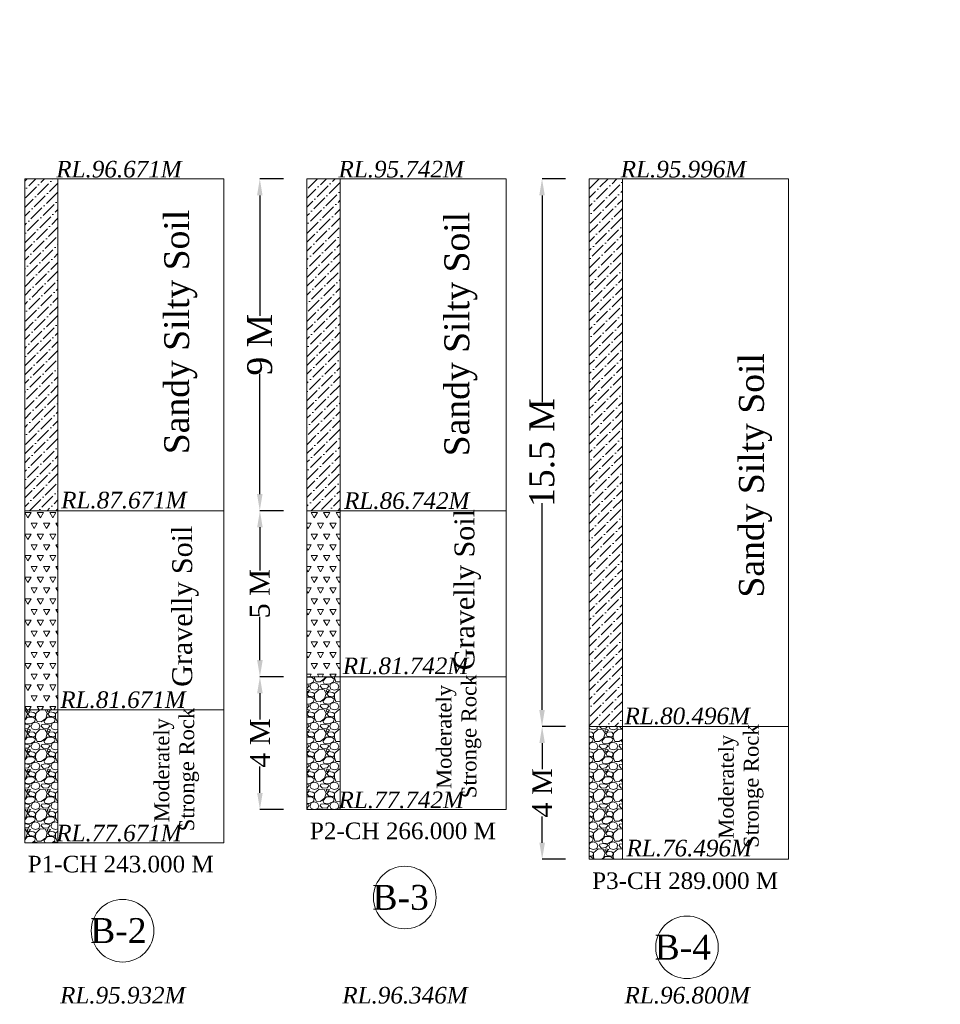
# Model space of a CAD drawing. Header units: millimetres. Extents: x -20950785 to 389010297, y -11535949 to 14056629.
# Tile 345 of 654: x 14622431 to 14677882, y -2496809 to -2437486. Entities that reach past the tile are written whole.
import ezdxf

# ---------------------------------------------------------------- set-up
doc = ezdxf.new("R2010")
doc.units = ezdxf.units.MM
doc.header["$LTSCALE"] = 60
doc.header["$MEASUREMENT"] = 0
doc.styles.add('PDF Arial Bold', font='times.ttf')
doc.dimstyles.get("Standard").update_dxf_attribs({"dimtxt": 400, "dimasz": 215, "dimexe": 0.18, "dimexo": 0.0625, "dimgap": 0.09, "dimtad": 0, "dimtih": 1, "dimtoh": 1, "dimdec": 0, "dimzin": 4, "dimdsep": 46, "dimtxsty": 'Standard', "dimblk": 'OPEN90', "dimcen": 0, "dimadec": 0, "dimazin": 1, "dimtfac": 1, "dimtdec": 0, "dimtix": 1, "dimtofl": 0, "dimtmove": 0, "dimatfit": 3, "dimldrblk": 'OPEN30', "dimfxl": 1, "dimtolj": 1, "dimtzin": 0, "dimarcsym": 0})
pattern_1 = [(228.0127875, (1615041.08, -1041255.94), (-9600, -10800), [161.4432, -15982.90566]), (184.96974073, (1614933.08, -1041375.937), (14400, 1200), [277.0416, -27427.10971]), (132.5104471, (1614657.08, -1041399.94), (12000, -13200), [195.3456, -19339.23912]), (267.273689, (1614189.08, -1041699.937), (1200, 24000), [252.2856, -24976.26965]), (292.8336542, (1614177.08, -1041951.937), (-6000, 14400), [247.386, -24491.24775]), (357.273689, (1614273.08, -1042179.937), (-24000, 1200), [252.2856, -24976.26965]), (37.69424047, (1614525.08, -1042191.937), (-15600, -12000), [333.6348, -33029.81826]), (72.25532837, (1614789.08, -1041987.937), (8400, 26400), [314.9856, -31183.5858]), (121.4295656, (1614885.08, -1041687.937), (-9600, 15600), [253.14, -25060.88773]), (175.2363583, (1614753.08, -1041471.94), (13200, -1200), [288.9984, -14160.9151]), (222.3974378, (1614465.08, -1041447.937), (-14400, -13200), [373.7376, -37000.05001]), (138.8140748, (1615377.08, -1041711.94), (-8400, 7200), [127.5612, -12628.61378]), (171.4692344, (1615281.08, -1041627.937), (15600, -2400), [242.6844, -24025.8137]), (225, (1615041.1, -1041591.9), (-1e-13, -1200), [169.7052, -1527.35107]), (203.1985905, (1614957.08, -1041447.94), (6000, 2400), [91.3896, -9047.53813]), (291.8014095, (1614873.08, -1041483.94), (-1200, 3600), [129.2436, -6332.95417]), (30.9637565, (1614921.08, -1041603.94), (3600, 2400), [209.9148, -6787.22747]), (161.5650512, (1615101.08, -1041495.94), (2400, -1200), [151.7892, -3642.94399]), (16.38954033, (1614177.08, -1041483.937), (12000, 3600), [212.64, -21051.41418]), (70.34617594, (1614381.08, -1041423.94), (-4800, -13200), [178.3932, -17660.8893]), (293.1985905, (1615101.08, -1041255.94), (-2400, 6000), [182.778, -8956.14973]), (343.61045967, (1615173.08, -1041423.937), (-12000, 3600), [212.64, -21051.41418]), (339.4439548, (1614177.08, -1042227.94), (-6000, 2400), [205.056, -10047.74849]), (294.7751406, (1614369.08, -1042299.94), (-6000, 13200), [171.8136, -17009.57168]), (66.8014095, (1615113.08, -1042455.94), (2400, 6000), [182.778, -8956.14973]), (17.35402464, (1615185.08, -1042287.94), (-15600, -4800), [201.1572, -19914.50834]), (69.4439548, (1614525.08, -1042455.94), (-2400, -6000), [102.528, -10150.27649]), (101.3099325, (1615041.08, -1042455.94), (-1200, 4800), [61.188, -6057.63542]), (165.9637565, (1615029.08, -1042395.94), (3600, -1200), [247.386, -4700.34075]), (186.00900596, (1614789.08, -1042335.937), (12000, 1200), [229.26, -22696.70781]), (303.6900675, (1614921.08, -1041711.94), (-1200, 2400), [173.0664, -4153.59513]), (353.1572266, (1615017.08, -1041855.937), (20400, -2400), [302.1528, -29913.07515]), (60.9453959, (1615317.08, -1041891.94), (-4800, -8400), [123.5472, -12231.20897]), (90, (1615377.1, -1041783.9), (-1200, 1200), [72, -1128]), (120.2564372, (1614765.08, -1042299.94), (4800, -8400), [166.7088, -16504.22399]), (48.0127875, (1614681.08, -1042155.94), (9600, 10800), [322.8864, -15821.46246]), (0, (1614897.1, -1041915.9), (1200, 1200), [312, -888]), (325.3048465, (1615209.08, -1041915.94), (12000, -8400), [189.7368, -18783.92916]), (254.0546041, (1615365.08, -1042023.94), (-1200, -4800), [174.7224, -8561.40947]), (207.64597536, (1615317.08, -1042191.937), (-22800, -12000), [284.478, -28163.36902]), (175.42607874, (1615065.08, -1042323.937), (-15600, 1200), [300.9588, -29794.88809])]
pattern_2 = [(45, (1614177.08, -1042455.94), (198.873782, 729.203868), [937.5, -187.5, 0, -187.5])]
pattern_3 = [(60, (1614177.1, -1042455.94), (-375, 649.519052), [375, -375]), (120, (1614177.1, -1042455.94), (-750, 4e-07), [375, -375]), (0, (1613989.6, -1042131.2), (375, 649.519052), [375, -375])]

# ---------------------------------------------------------------- blocks, each defined once
blk = doc.blocks.new('*D1909')
at = {"color": 0, "linetype": 'Continuous', "lineweight": -2, "ltscale": 2, "transparency": 16777216}
for p, q in [((14638312, -2447071), (14636892, -2447071)), ((14636893, -2448071), (14636893, -2455323)), ((14636893, -2466071), (14636893, -2458820)), ((14638312, -2467071), (14636892, -2467071))]:
    blk.add_line(p, q, dxfattribs=at)
at = {"color": 0, "linetype": 'Continuous', "lineweight": 9, "ltscale": 2, "transparency": 16777216}
for points in [[(14636726, -2448071), (14637059, -2448071), (14636893, -2447071)], [(14636726, -2466071), (14637059, -2466071), (14636893, -2467071)]]:
    blk.add_solid(points, dxfattribs=at)
at = {"layer": 'Defpoints', "color": 0, "linetype": 'Continuous', "lineweight": 9, "ltscale": 2, "transparency": 16777216}
for p in [(14638312, -2447071), (14636893, -2467071), (14638312, -2467071)]:
    blk.add_point(p, dxfattribs=at)
at = {"color": 0, "linetype": 'Continuous', "lineweight": 9, "ltscale": 2, "transparency": 16777216, "insert": (14636893, -2457071), "char_height": 1500, "attachment_point": 5, "rotation": 90, "style": 'PDF Arial Bold'}
blk.add_mtext('\\A1;9 M', dxfattribs=at)
blk = doc.blocks.new('*D1910')
at = {"color": 0, "linetype": 'Continuous', "lineweight": -2, "ltscale": 2, "transparency": 16777216}
for p, q in [((14655312, -2447071), (14653892, -2447071)), ((14653893, -2448071), (14653893, -2460525)), ((14653893, -2479071), (14653893, -2466618)), ((14655316, -2480071), (14653892, -2480071))]:
    blk.add_line(p, q, dxfattribs=at)
at = {"color": 0, "linetype": 'Continuous', "lineweight": 9, "ltscale": 2, "transparency": 16777216}
for points in [[(14653726, -2448071), (14654059, -2448071), (14653893, -2447071)], [(14653726, -2479071), (14654059, -2479071), (14653893, -2480071)]]:
    blk.add_solid(points, dxfattribs=at)
at = {"layer": 'Defpoints', "color": 0, "linetype": 'Continuous', "lineweight": 9, "ltscale": 2, "transparency": 16777216}
for p in [(14655312, -2447071), (14653893, -2480071), (14655316, -2480071)]:
    blk.add_point(p, dxfattribs=at)
at = {"color": 0, "linetype": 'Continuous', "lineweight": 9, "ltscale": 2, "transparency": 16777216, "insert": (14653893, -2463571), "char_height": 1500, "attachment_point": 5, "rotation": 90, "style": 'PDF Arial Bold'}
blk.add_mtext('\\A1;15.5 M', dxfattribs=at)
blk = doc.blocks.new('*D1916')
at = {"color": 0, "linetype": 'Continuous', "lineweight": -2, "ltscale": 2, "transparency": 16777216}
for p, q in [((14638316, -2477071), (14636900, -2477071)), ((14636900, -2478071), (14636900, -2479652)), ((14636900, -2484071), (14636900, -2482491)), ((14638316, -2485071), (14636900, -2485071))]:
    blk.add_line(p, q, dxfattribs=at)
at = {"color": 0, "linetype": 'Continuous', "lineweight": 9, "ltscale": 2, "transparency": 16777216}
for points in [[(14636733, -2478071), (14637067, -2478071), (14636900, -2477071)], [(14636733, -2484071), (14637067, -2484071), (14636900, -2485071)]]:
    blk.add_solid(points, dxfattribs=at)
at = {"layer": 'Defpoints', "color": 0, "linetype": 'Continuous', "lineweight": 9, "ltscale": 2, "transparency": 16777216}
for p in [(14638316, -2477071), (14636900, -2485071), (14638316, -2485071)]:
    blk.add_point(p, dxfattribs=at)
at = {"color": 0, "linetype": 'Continuous', "lineweight": 9, "ltscale": 2, "transparency": 16777216, "insert": (14636900, -2481071), "char_height": 1200, "attachment_point": 5, "rotation": 90, "style": 'PDF Arial Bold'}
blk.add_mtext('\\A1;4 M', dxfattribs=at)
blk = doc.blocks.new('*D1917')
at = {"color": 0, "linetype": 'Continuous', "lineweight": -2, "ltscale": 2, "transparency": 16777216}
for p, q in [((14655316, -2480071), (14653900, -2480071)), ((14653900, -2481071), (14653900, -2482652)), ((14653900, -2487071), (14653900, -2485491)), ((14655316, -2488071), (14653900, -2488071))]:
    blk.add_line(p, q, dxfattribs=at)
at = {"color": 0, "linetype": 'Continuous', "lineweight": 9, "ltscale": 2, "transparency": 16777216}
for points in [[(14653733, -2481071), (14654067, -2481071), (14653900, -2480071)], [(14653733, -2487071), (14654067, -2487071), (14653900, -2488071)]]:
    blk.add_solid(points, dxfattribs=at)
at = {"layer": 'Defpoints', "color": 0, "linetype": 'Continuous', "lineweight": 9, "ltscale": 2, "transparency": 16777216}
for p in [(14655316, -2480071), (14653900, -2488071), (14655316, -2488071)]:
    blk.add_point(p, dxfattribs=at)
at = {"color": 0, "linetype": 'Continuous', "lineweight": 9, "ltscale": 2, "transparency": 16777216, "insert": (14653900, -2484071), "char_height": 1200, "attachment_point": 5, "rotation": 90, "style": 'PDF Arial Bold'}
blk.add_mtext('\\A1;4 M', dxfattribs=at)
blk = doc.blocks.new('*D1923')
at = {"color": 0, "linetype": 'Continuous', "lineweight": -2, "ltscale": 2, "transparency": 16777216}
for p, q in [((14638316, -2467071), (14636900, -2467071)), ((14636900, -2468071), (14636900, -2470680)), ((14636900, -2476071), (14636900, -2473463)), ((14638316, -2477071), (14636900, -2477071))]:
    blk.add_line(p, q, dxfattribs=at)
at = {"color": 0, "linetype": 'Continuous', "lineweight": 9, "ltscale": 2, "transparency": 16777216}
for points in [[(14636733, -2468071), (14637067, -2468071), (14636900, -2467071)], [(14636733, -2476071), (14637067, -2476071), (14636900, -2477071)]]:
    blk.add_solid(points, dxfattribs=at)
at = {"layer": 'Defpoints', "color": 0, "linetype": 'Continuous', "lineweight": 9, "ltscale": 2, "transparency": 16777216}
for p in [(14638316, -2467071), (14636900, -2477071), (14638316, -2477071)]:
    blk.add_point(p, dxfattribs=at)
at = {"color": 0, "linetype": 'Continuous', "lineweight": 9, "ltscale": 2, "transparency": 16777216, "insert": (14636900, -2472071), "char_height": 1200, "attachment_point": 5, "rotation": 90, "style": 'PDF Arial Bold'}
blk.add_mtext('\\A1;5 M', dxfattribs=at)

msp = doc.modelspace()

# ---------------------------------------------------------------- hatches: boundary and pattern name
at = {"linetype": 'Continuous', "lineweight": 9, "ltscale": 2}
h = msp.add_hatch(dxfattribs=at)
h.set_pattern_fill('ANSI36', scale=3000)
h.set_pattern_definition(pattern_2)
h.paths.add_polyline_path([(14624732.58, -2447071.44), (14622732.58, -2447071.44), (14622732.58, -2467071.44), (14624732.58, -2467071.44)])
h = msp.add_hatch(dxfattribs=at)
h.set_pattern_fill('ANSI36', scale=3000)
h.set_pattern_definition(pattern_2)
h.paths.add_polyline_path([(14641732.58, -2447071.44), (14639732.58, -2447071.44), (14639732.58, -2467071.44), (14641732.58, -2467071.44)])
h = msp.add_hatch(dxfattribs=at)
h.set_pattern_fill('ANSI36', scale=3000)
h.set_pattern_definition(pattern_2)
h.paths.add_polyline_path([(14658732.58, -2447071.44), (14656732.58, -2447071.44), (14656732.58, -2480071.44), (14658732.58, -2480071.44)])
h = msp.add_hatch(dxfattribs=at)
h.set_pattern_fill('TRIANG', scale=2000)
h.set_pattern_definition(pattern_3)
h.paths.add_polyline_path([(14624732.58, -2467071.44), (14622732.58, -2467071.44), (14622732.58, -2479071.44), (14624732.58, -2479071.44)])
h = msp.add_hatch(dxfattribs=at)
h.set_pattern_fill('TRIANG', scale=2000)
h.set_pattern_definition(pattern_3)
h.paths.add_polyline_path([(14641732.58, -2467071.44), (14639732.58, -2467071.44), (14639732.58, -2477071.44), (14641732.58, -2477071.44)])
h = msp.add_hatch(dxfattribs=at)
h.set_pattern_fill('GRAVEL', scale=1200)
h.set_pattern_definition(pattern_1)
h.paths.add_polyline_path([(14641732.58, -2477071.44), (14639732.58, -2477071.44), (14639732.58, -2485071.44), (14641732.58, -2485071.44)])
h.paths.add_polyline_path([(14641384.75, -2485560.83), (14649435.58, -2485560.83), (14649435.58, -2483425.65), (14641384.75, -2483425.65)], flags=9)
h = msp.add_hatch(dxfattribs=at)
h.set_pattern_fill('GRAVEL', scale=1200)
h.set_pattern_definition(pattern_1)
h.paths.add_polyline_path([(14624732.58, -2479071.44), (14622732.58, -2479071.44), (14622732.58, -2487071.44), (14624732.58, -2487071.44)])
h.paths.add_polyline_path([(14624384.75, -2487560.83), (14632435.58, -2487560.83), (14632435.58, -2485425.65), (14624384.75, -2485425.65)], flags=9)
h = msp.add_hatch(dxfattribs=at)
h.set_pattern_fill('GRAVEL', scale=1200)
h.set_pattern_definition(pattern_1)
h.paths.add_polyline_path([(14656732.58, -2488071.44), (14658732.58, -2488071.44), (14658732.58, -2480071.44), (14656732.58, -2480071.44)])
h.paths.add_polyline_path([(14658731.62, -2488464.53), (14666782.45, -2488464.53), (14666782.45, -2486329.35), (14658731.62, -2486329.35)], flags=9)

# ---------------------------------------------------------------- linework, layer by layer
at = {"color": 7, "linetype": 'Continuous', "lineweight": 9, "ltscale": 2}
for p, q in [((14622732.58, -2447071.44), (14622732.58, -2487071.44)), ((14634732.58, -2447071.44), (14622732.58, -2447071.44)), ((14624732.58, -2487071.44), (14624732.58, -2447071.44)), ((14634732.58, -2487071.44), (14634732.58, -2447071.44)), ((14639732.58, -2447071.44), (14639732.58, -2485071.44)), ((14651732.58, -2447071.44), (14639732.58, -2447071.44)), ((14641732.58, -2485071.44), (14641732.58, -2447071.44)), ((14651732.58, -2485071.44), (14651732.58, -2447071.44)), ((14656732.58, -2447071.44), (14656732.58, -2488071.44)), ((14668732.58, -2447071.44), (14656732.58, -2447071.44)), ((14658732.58, -2488071.44), (14658732.58, -2447071.44)), ((14668732.58, -2488071.44), (14668732.58, -2447071.44)), ((14622732.58, -2467071.44), (14634732.58, -2467071.44)), ((14639732.58, -2467071.44), (14651732.58, -2467071.44)), ((14639732.58, -2477071.44), (14651732.58, -2477071.44)), ((14622732.58, -2479071.44), (14634732.58, -2479071.44)), ((14656732.58, -2480071.44), (14668732.58, -2480071.44)), ((14639732.58, -2485071.44), (14641732.58, -2485071.44)), ((14639732.58, -2485071.44), (14651732.58, -2485071.44)), ((14622732.58, -2487071.44), (14624732.58, -2487071.44)), ((14622732.58, -2487071.44), (14634732.58, -2487071.44)), ((14656732.58, -2488071.44), (14658732.58, -2488071.44)), ((14656732.58, -2488071.44), (14668732.58, -2488071.44))]:
    msp.add_line(p, q, dxfattribs=at)
for centre, radius in [((14746250.9, -2442527.94), 347474.95), ((14645625.58, -2490375.19), 1886.25), ((14628625.58, -2492375.19), 1886.25), ((14662625.58, -2493375.19), 1886.25)]:
    msp.add_circle(centre, radius, dxfattribs=at)

# ---------------------------------------------------------------- texts
at = {"color": 7, "linetype": 'Continuous', "lineweight": 9, "ltscale": 2, "attachment_point": 1, "rotation": 90, "style": 'PDF Arial Bold'}
for s, width, insert, char_height in [('\\pi1240.70522,t5740.70522;Moderately \\P\\pi690.45288,t5190.45288;Stronge Rock', 8577.0125, (14647539.76, -2485075.45), 900), ('\\pi1240.70522,t5740.70522;Moderately \\P\\pi690.45288,t5190.45288;Stronge Rock', 8577.0125, (14630539.76, -2487075.45), 900), ('\\pi1240.70522,t5740.70522;Moderately \\P\\pi690.45288,t5190.45288;Stronge Rock', 8577.0125, (14664539.76, -2488075.45), 900), ('\\pi1240.70522,t5740.70522;Moderately \\P\\pi690.45288,t5190.45288;Stronge Rock', 8577.0125, (14664768.14, -2530844.45), 900), ('\\pi1240.70522,t5740.70522;Moderately \\P\\pi690.45288,t5190.45288;Stronge Rock', 8577.0125, (14647768.14, -2532844.45), 900), ('\\pt7500;Sandy Silty Soil', 19976.8492, (14631134.47, -2463666.96), 1500), ('\\pt7500;Sandy Silty Soil', 19976.8492, (14648007.47, -2463790.96), 1500), ('\\pt7500;Sandy Silty Soil', 19976.8492, (14665754.97, -2472302.96), 1500), ('\\pt6000;Gravelly Soil', 19976.8492, (14648618.97, -2476681.96), 1200), ('\\pt6000;Gravelly Soil', 19976.8492, (14631618.97, -2477681.96), 1200)]:
    msp.add_mtext_dynamic_manual_height_columns(s, width=width, gutter_width=1, heights=[0], dxfattribs=dict(at, insert=insert, char_height=char_height))
at = {"color": 7, "linetype": 'Continuous', "lineweight": 9, "ltscale": 2, "char_height": 1000, "width": 5796.7256, "attachment_point": 3, "style": 'PDF Arial Bold'}
for s, insert in [('{\\fTimes New Roman|b0|i1|c0|p18;RL.96.671M}', (14632185.58, -2445991.44)), ('{\\fTimes New Roman|b0|i1|c0|p18;RL.95.742M}', (14649185.58, -2445991.44)), ('{\\fTimes New Roman|b0|i1|c0|p18;RL.95.996M}', (14666185.58, -2445991.44)), ('{\\fTimes New Roman|b0|i1|c0|p18;RL.87.671M}', (14632481.1, -2465929.91)), ('{\\fTimes New Roman|b0|i1|c0|p18;RL.86.742M}', (14649520.94, -2465960.97)), ('{\\fTimes New Roman|b0|i1|c0|p18;RL.81.742M}', (14649447.43, -2475916.69)), ('{\\fTimes New Roman|b0|i1|c0|p18;RL.81.671M}', (14632428.19, -2477954.13)), ('{\\fTimes New Roman|b0|i1|c0|p18;RL.80.496M}', (14666415.6, -2478933.97)), ('{\\fTimes New Roman|b0|i1|c0|p18;RL.77.742M}', (14649185.58, -2483991.44)), ('{\\fTimes New Roman|b0|i1|c0|p18;RL.77.671M}', (14632185.58, -2485991.44)), ('{\\fTimes New Roman|b0|i1|c0|p18;RL.76.496M}', (14666532.45, -2486895.14)), ('{\\fTimes New Roman|b0|i1|c0|p18;RL.95.932M}', (14632413.96, -2495760.44)), ('{\\fTimes New Roman|b0|i1|c0|p18;RL.96.346M}', (14649413.96, -2495760.44)), ('{\\fTimes New Roman|b0|i1|c0|p18;RL.96.800M}', (14666413.96, -2495760.44))]:
    msp.add_mtext(s, dxfattribs=dict(at, insert=insert))
at = {"color": 7, "linetype": 'Continuous', "lineweight": 9, "ltscale": 2, "attachment_point": 3, "style": 'PDF Arial Bold'}
for s, insert, char_height in [('P2-CH 266.000 M', (14651115.97, -2485860.36), 1000), ('P1-CH 243.000 M', (14634115.97, -2487860.36), 1000), ('P3-CH 289.000 M', (14668115.97, -2488860.36), 1000), ('B-3', (14647074.66, -2489615.63), 1500), ('B-2', (14630074.66, -2491615.63), 1500), ('B-4', (14664074.66, -2492615.63), 1500)]:
    msp.add_mtext(s, dxfattribs=dict(at, insert=insert, char_height=char_height))

# ---------------------------------------------------------------- dimensions: what is measured, and where the dimension line sits
at = {"color": 7, "linetype": 'Continuous', "lineweight": 9, "ltscale": 2}
for base, p1, p2, text, override, picture, middle in [((14636892.58, -2467071.44), (14638312.46, -2447071.44), (14638312.46, -2467071.44), '9 M', {"dimtxt": 1500, "dimasz": 1000, "dimtxsty": 'PDF Arial Bold', "dimfxl": 300}, '*D1909', (14636892.58, -2457071.44)), ((14653892.58, -2480071.44), (14655312.46, -2447071.44), (14655316.21, -2480071.44), '15.5 M', {"dimtxt": 1500, "dimasz": 1000, "dimtxsty": 'PDF Arial Bold', "dimfxl": 300}, '*D1910', (14653892.58, -2463571.44)), ((14636900.08, -2477071.44), (14638316.21, -2467071.44), (14638316.21, -2477071.44), '5 M', {"dimtxt": 1200, "dimasz": 1000, "dimtxsty": 'PDF Arial Bold', "dimfxl": 300}, '*D1923', (14636900.08, -2472071.44)), ((14636900.08, -2485071.44), (14638316.21, -2477071.44), (14638316.21, -2485071.44), '4 M', {"dimtxt": 1200, "dimasz": 1000, "dimtxsty": 'PDF Arial Bold', "dimfxl": 300}, '*D1916', (14636900.08, -2481071.44)), ((14653900.08, -2488071.44), (14655316.21, -2480071.44), (14655316.21, -2488071.44), '4 M', {"dimtxt": 1200, "dimasz": 1000, "dimtxsty": 'PDF Arial Bold', "dimfxl": 300}, '*D1917', (14653900.08, -2484071.44))]:
    dim = msp.add_linear_dim(base=base, p1=p1, p2=p2, angle=90, text=text, dimstyle='Standard', override=override, dxfattribs=at)
    dim.commit()
    dim.dimension.update_dxf_attribs({"geometry": picture, "text_midpoint": middle, "text_rotation": 90})

doc.saveas('drawing.dxf')
